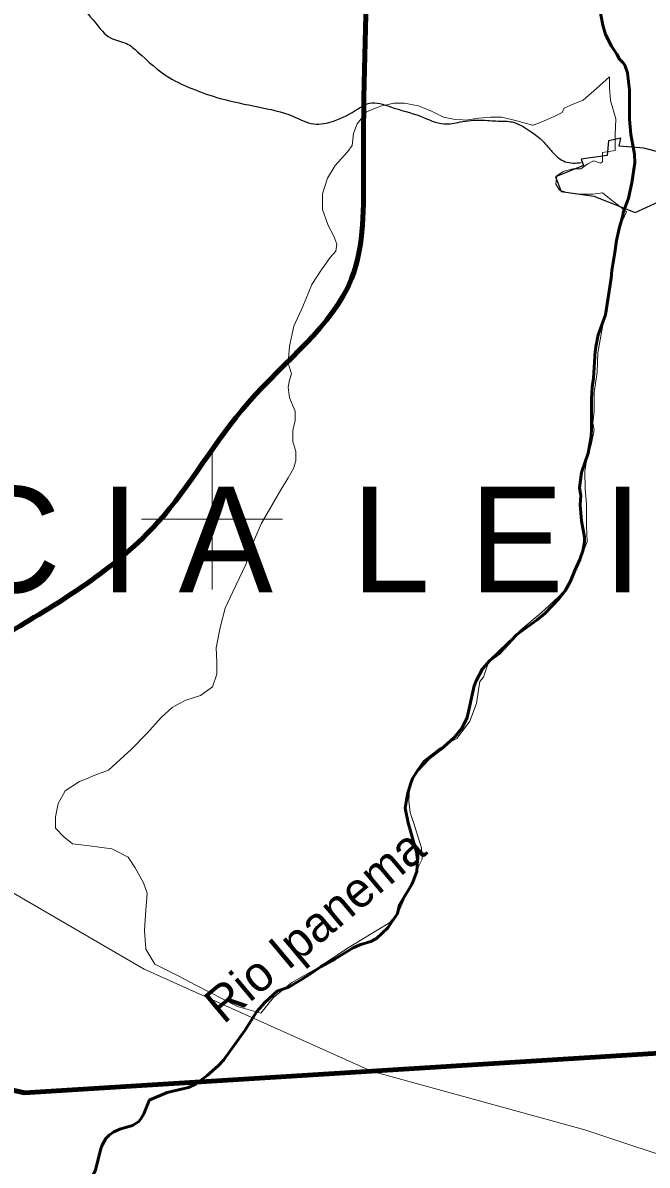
# Model space of a CAD drawing. Extents: x -1643653 to 4543381, y 1624270 to 13878484.
# Drawn here: x 697315 to 706171, y 8915829 to 8932043 of the extents above; entities that cross this region are included whole.
import ezdxf
from ezdxf.enums import TextEntityAlignment as Align

# ---------------------------------------------------------------- set-up
doc = ezdxf.new("R2010")
doc.units = 0
doc.header["$LTSCALE"] = 200
for name, color, linetype, lineweight in [('12', 7, 'Continuous', 25), ('2', 7, 'Continuous', 13), ('21', 7, 'Continuous', 25), ('24', 7, 'Continuous', 25), ('52', 7, 'Continuous', 13), ('57', 7, 'Continuous', 13), ('58', 7, 'Continuous', 13), ('60', 7, 'Continuous', 13), ('9', 7, 'Continuous', 90)]:
    doc.layers.add(name, color=color, linetype=linetype, lineweight=lineweight)
doc.layers.add('42', color=7, linetype='Continuous')
doc.layers.add('49', color=7, linetype='Continuous')

msp = doc.modelspace()

# ---------------------------------------------------------------- linework, layer by layer
at = {"layer": '12'}
msp.add_spline([(697097.5, 8934365.4), (697137.8, 8934298.3), (697070.7, 8934204.4), (696976.8, 8934097.1), (696963.4, 8933962.9), (696950, 8933681.2), (696923.2, 8933466.6), (696990.2, 8933278.7), (697097.5, 8933131.2), (697285.2, 8932889.7), (697486.4, 8932795.8), (697768, 8932648.2), (698036.2, 8932460.4), (698210.5, 8932205.5), (698344.6, 8932044.5), (698559.1, 8931829.8), (698787.1, 8931749.3), (698948, 8931628.6), (699390.5, 8931266.4), (699725.7, 8931105.4), (700114.6, 8930971.2), (700651, 8930850.5), (701147.1, 8930716.3), (701442.1, 8930609), (701723.7, 8930649.2), (702072.3, 8930823.6), (702233.2, 8930904.1), (702528.2, 8930850.5), (702957.3, 8930716.3), (703292.6, 8930609), (703520.5, 8930635.8), (703815.5, 8930662.7), (704056.9, 8930649.2), (704258, 8930635.8), (704499.4, 8930515.1), (704673.7, 8930380.9), (704807.8, 8930233.3), (704915.1, 8930126), (705008.9, 8930072.4), (705236.9, 8930058.9)], degree=3, dxfattribs=at)
at = {"layer": '2'}
for p, q in [((700000, 8924000), (700000, 8926000)), ((699000, 8925000), (701000, 8925000))]:
    msp.add_line(p, q, dxfattribs=at)
at = {"layer": '21'}
msp.add_lwpolyline([(706124.6, 8930262.6), (705772.7, 8930291), (705798.2, 8930406.1), (705622.6, 8930367.7), (705604.9, 8930160.7), (705235.9, 8930107), (705266.5, 8930017.5), (704872.7, 8929859.6), (704949.4, 8929648.4), (705414.2, 8929583), (706002.8, 8929352.6), (706496.2, 8929580.5), (706680.1, 8930116.3)], close=True, dxfattribs=at)
at = {"layer": '24', "lineweight": 53}
for points in [[(705923, 8930675.2), (705922.4, 8931088), (705890.3, 8931333.3), (705852.8, 8931442.3), (705831.3, 8931475.9), (705777.1, 8931528.7), (705743, 8931598.9), (705663.1, 8931713.6), (705581.9, 8931877.1), (705542.5, 8932009.4), (705503.3, 8932209.2), (705508.2, 8932351.5), (705569.4, 8932508), (705640.5, 8932849.9), (705671.7, 8933352.4), (705678, 8933377.8)], [(705981.1, 8930233.2), (705937.6, 8930459), (705923, 8930675.2)], [(705906.7, 8929556.8), (705952.7, 8929774.7), (705995, 8930056.4), (705991.2, 8930180.9), (705981.1, 8930233.2)], [(705714.4, 8928785), (705737.3, 8928951.8), (705774, 8929122.5), (705823.8, 8929288.7), (705837.1, 8929367.7), (705902.7, 8929538.2), (705906.7, 8929556.8)], [(705581.6, 8927900.5), (705661.4, 8928419), (705668.1, 8928525.9), (705714.4, 8928785)], [(705429.5, 8927325.7), (705443, 8927442.9), (705477.8, 8927613.5), (705581.6, 8927900.5)], [(703328.7, 8921805.4), (703443, 8921908.1), (703548.7, 8922036.8), (703617.1, 8922184), (703718.8, 8922634.2), (703746.2, 8922702.2), (703835.8, 8922872.4), (703941.7, 8922992.8), (704066.1, 8923087.4), (704318, 8923358.7), (704612.5, 8923568.7), (704719.2, 8923658.3), (704922.8, 8923872.7), (705008.7, 8923982.7), (705085.3, 8924116.9), (705144.1, 8924270.4), (705217.1, 8924423.9), (705261.2, 8924562.9), (705283, 8924679.2), (705282.9, 8924744.8), (705239.7, 8924977.1), (705221.2, 8925199.9), (705230.3, 8925333.3), (705211.7, 8925444.3), (705241.2, 8925661.6), (705335.2, 8925935.9), (705376.3, 8926171.8), (705383.6, 8926283.7), (705379.5, 8926700.1), (705390.8, 8926871), (705410.9, 8927000.7), (705427.2, 8927305.4), (705429.5, 8927325.7)], [(700933.1, 8918304.1), (701087.7, 8918357.1), (701353.2, 8918514.3), (701545, 8918649.8), (701747.7, 8918756.1), (702001.1, 8918916), (702097.1, 8918956.4), (702250.9, 8919005.3), (702331, 8919046.8), (702493.5, 8919198.3), (702630.7, 8919399.1), (702659.6, 8919524.5), (702838.4, 8919824.3), (702905.9, 8919998.5), (702914.2, 8920160.2), (702900, 8920271.5), (702779.5, 8920686.8), (702738.4, 8920898.1), (702772.1, 8921093.7), (702813.3, 8921239.1), (702844.7, 8921319.1), (702917.3, 8921435.8), (703064, 8921594.2), (703249.3, 8921734.1), (703328.7, 8921805.4)], [(699106, 8916749.2), (699107.9, 8916751.8), (699364.4, 8916858.8), (699663.1, 8916929.4), (699774, 8916985.7), (699929.5, 8917100.9), (700086.2, 8917240.2), (700161.8, 8917318.8), (700161.8, 8917318.8), (700462.7, 8917739.7), (700633.3, 8918009.2), (700747.4, 8918139), (700925.2, 8918301.4), (700933.1, 8918304.1)], [(698310.3, 8915692), (698345.2, 8915759.1), (698414.2, 8916049.1), (698434, 8916103.3), (698493.2, 8916205.4), (698541, 8916255.4), (698604.5, 8916300.2), (698689, 8916338.6), (698872.4, 8916392.4), (698958.8, 8916447.6), (698989, 8916484.6), (699031.1, 8916558.4), (699106, 8916749.2)]]:
    msp.add_lwpolyline(points, dxfattribs=at)
at = {"layer": '24'}
for points in [[(705581.6, 8927900.5), (705661.4, 8928419), (705668.1, 8928525.9), (705714.4, 8928785)], [(705429.5, 8927325.7), (705443, 8927442.9), (705477.8, 8927613.5), (705581.6, 8927900.5)], [(703328.7, 8921805.4), (703443, 8921908.1), (703548.7, 8922036.8), (703617.1, 8922184), (703718.8, 8922634.2), (703746.2, 8922702.2), (703835.8, 8922872.4), (703941.7, 8922992.8), (704066.1, 8923087.4), (704318, 8923358.7), (704612.5, 8923568.7), (704719.2, 8923658.3), (704922.8, 8923872.7), (705008.7, 8923982.7), (705085.3, 8924116.9), (705144.1, 8924270.4), (705217.1, 8924423.9), (705261.2, 8924562.9), (705283, 8924679.2), (705282.9, 8924744.8), (705239.7, 8924977.1), (705221.2, 8925199.9), (705230.3, 8925333.3), (705211.7, 8925444.3), (705241.2, 8925661.6), (705335.2, 8925935.9), (705376.3, 8926171.8), (705383.6, 8926283.7), (705379.5, 8926700.1), (705390.8, 8926871), (705410.9, 8927000.7), (705427.2, 8927305.4), (705429.5, 8927325.7)], [(700933.1, 8918304.1), (701087.7, 8918357.1), (701353.2, 8918514.3), (701545, 8918649.8), (701747.7, 8918756.1), (702001.1, 8918916), (702097.1, 8918956.4), (702250.9, 8919005.3), (702331, 8919046.8), (702493.5, 8919198.3), (702630.7, 8919399.1), (702659.6, 8919524.5), (702838.4, 8919824.3), (702905.9, 8919998.5), (702914.2, 8920160.2), (702900, 8920271.5), (702779.5, 8920686.8), (702738.4, 8920898.1), (702772.1, 8921093.7), (702813.3, 8921239.1), (702844.7, 8921319.1), (702917.3, 8921435.8), (703064, 8921594.2), (703249.3, 8921734.1), (703328.7, 8921805.4)], [(699106, 8916749.2), (699107.9, 8916751.8), (699364.4, 8916858.8), (699663.1, 8916929.4), (699774, 8916985.7), (699929.5, 8917100.9), (700086.2, 8917240.2), (700161.8, 8917318.8), (700161.8, 8917318.8), (700462.7, 8917739.7), (700633.3, 8918009.2), (700747.4, 8918139), (700925.2, 8918301.4), (700933.1, 8918304.1)], [(698310.3, 8915692), (698345.2, 8915759.1), (698414.2, 8916049.1), (698434, 8916103.3), (698493.2, 8916205.4), (698541, 8916255.4), (698604.5, 8916300.2), (698689, 8916338.6), (698872.4, 8916392.4), (698958.8, 8916447.6), (698989, 8916484.6), (699031.1, 8916558.4), (699106, 8916749.2)]]:
    msp.add_lwpolyline(points, dxfattribs=at)
at = {"layer": '52'}
for points in [[(704553.1, 8930592.5), (704645.5, 8930626.1), (704851.5, 8930715.5), (704967.9, 8930769.2), (704994.7, 8930831.8), (705129, 8930894.4), (705263.3, 8930948), (705451.4, 8931109), (705639.4, 8931278.9), (705635.1, 8931118.9), (705653, 8930940.1), (705724.6, 8930680.7), (705715.7, 8930448.2), (705715.7, 8930233.6), (705536.2, 8930202.8), (705536.2, 8930068.6), (705509.3, 8930050.7), (705410.9, 8930086.5), (705330.3, 8930041.8), (705231.8, 8929970.3), (705115.4, 8929970.3), (704981.1, 8929934.5), (704891.5, 8929871.9), (704873.6, 8929755.6)], [(704553.1, 8930592.5), (704645.5, 8930626.1), (704851.5, 8930715.5), (704967.9, 8930769.2), (704994.7, 8930831.8), (705129, 8930894.4), (705263.3, 8930948), (705451.4, 8931109), (705639.4, 8931278.9), (705635.1, 8931118.9), (705653, 8930940.1), (705724.6, 8930680.7), (705715.7, 8930448.2), (705715.7, 8930233.6), (705536.2, 8930202.8), (705536.2, 8930068.6), (705509.3, 8930050.7), (705410.9, 8930086.5), (705330.3, 8930041.8), (705231.8, 8929970.3), (705115.4, 8929970.3), (704981.1, 8929934.5), (704891.5, 8929871.9), (704873.6, 8929755.6)], [(704873.6, 8929755.6), (704891.5, 8929871.9), (704981.1, 8929934.5), (705115.4, 8929970.3), (705231.8, 8929970.3), (705330.3, 8930041.8), (705410.9, 8930086.5), (705509.3, 8930050.7), (705536.2, 8930068.6), (705536.2, 8930202.8), (705715.7, 8930233.6), (705715.7, 8930448.2), (705724.6, 8930680.7), (705653, 8930940.1), (705635.1, 8931118.9), (705639.4, 8931278.9), (705451.4, 8931109), (705263.3, 8930948), (705129, 8930894.4), (704994.7, 8930831.8), (704967.9, 8930769.2), (704851.5, 8930715.5), (704645.5, 8930626.1), (704553.1, 8930592.5)], [(702167.3, 8930746.7), (702192.2, 8930778.1), (702389.1, 8930858.6), (702577.2, 8930903.3), (702729.4, 8930903.3), (702926.4, 8930867.6), (703123.3, 8930787.1), (703284.5, 8930706.6), (703445.7, 8930670.8), (703553.4, 8930664.5)], [(702167.3, 8930746.7), (702192.2, 8930778.1), (702389.1, 8930858.6), (702577.2, 8930903.3), (702729.4, 8930903.3), (702926.4, 8930867.6), (703123.3, 8930787.1), (703284.5, 8930706.6), (703445.7, 8930670.8), (703553.4, 8930664.5)], [(703553.4, 8930664.5), (703445.7, 8930670.8), (703284.5, 8930706.6), (703123.3, 8930787.1), (702926.4, 8930867.6), (702729.4, 8930903.3), (702577.2, 8930903.3), (702389.1, 8930858.6), (702192.2, 8930778.1), (702167.3, 8930746.7)], [(701561.1, 8928552.9), (701672.8, 8928712.3), (701753.4, 8928801.7), (701771.3, 8928900.1), (701726.6, 8929016.3), (701646, 8929168.4), (701565.4, 8929391.9), (701565.4, 8929615.5), (701637, 8929839.1), (701744.5, 8930018), (701925.4, 8930217.4), (701986.2, 8930304.1), (702004.1, 8930474.1), (702057.8, 8930608.2), (702167.3, 8930746.7)], [(701561.1, 8928552.9), (701672.8, 8928712.3), (701753.4, 8928801.7), (701771.3, 8928900.1), (701726.6, 8929016.3), (701646, 8929168.4), (701565.4, 8929391.9), (701565.4, 8929615.5), (701637, 8929839.1), (701744.5, 8930018), (701925.4, 8930217.4), (701986.2, 8930304.1), (702004.1, 8930474.1), (702057.8, 8930608.2), (702167.3, 8930746.7)], [(702167.3, 8930746.7), (702057.8, 8930608.2), (702004.1, 8930474.1), (701986.2, 8930304.1), (701925.4, 8930217.4), (701744.5, 8930018), (701637, 8929839.1), (701565.4, 8929615.5), (701565.4, 8929391.9), (701646, 8929168.4), (701726.6, 8929016.3), (701771.3, 8928900.1), (701753.4, 8928801.7), (701672.8, 8928712.3), (701561.1, 8928552.9)], [(703553.4, 8930664.5), (703597.9, 8930661.9), (703777, 8930688.7), (703947.1, 8930706.6), (704108.3, 8930706.6), (704323.2, 8930652.9)], [(703553.4, 8930664.5), (703597.9, 8930661.9), (703777, 8930688.7), (703947.1, 8930706.6), (704108.3, 8930706.6), (704323.2, 8930652.9)], [(704323.2, 8930652.9), (704108.3, 8930706.6), (703947.1, 8930706.6), (703777, 8930688.7), (703597.9, 8930661.9), (703553.4, 8930664.5)], [(704323.2, 8930652.9), (704547, 8930590.3), (704553.1, 8930592.5)], [(704323.2, 8930652.9), (704547, 8930590.3), (704553.1, 8930592.5)], [(704553.1, 8930592.5), (704547, 8930590.3), (704323.2, 8930652.9)], [(704873.6, 8929755.6), (704927.3, 8929666.2), (705052.7, 8929630.4), (705222.8, 8929612.5), (705401.9, 8929612.5), (705536.2, 8929630.4), (705637.2, 8929550.8), (705759.7, 8929454.2), (705876.5, 8929362.1), (705795.9, 8929183.3), (705742.2, 8928932.9), (705688.4, 8928646.7), (705643.7, 8928342.6), (705598.9, 8928065.4), (705527, 8927674.5), (705473.2, 8927361.5), (705464.3, 8927084.2), (705419.5, 8926798.1), (705419.5, 8926529.8), (705401.6, 8926359.8), (705419.5, 8926261.5), (705374.7, 8926055.8), (705321, 8925868), (705312.9, 8925825.5)], [(704873.6, 8929755.6), (704927.3, 8929666.2), (705052.7, 8929630.4), (705222.8, 8929612.5), (705401.9, 8929612.5), (705536.2, 8929630.4), (705637.2, 8929550.8), (705759.7, 8929454.2), (705876.5, 8929362.1), (705795.9, 8929183.3), (705742.2, 8928932.9), (705688.4, 8928646.7), (705643.7, 8928342.6), (705598.9, 8928065.4), (705527, 8927674.5), (705473.2, 8927361.5), (705464.3, 8927084.2), (705419.5, 8926798.1), (705419.5, 8926529.8), (705401.6, 8926359.8), (705419.5, 8926261.5), (705374.7, 8926055.8), (705321, 8925868), (705312.9, 8925825.5)], [(705637.2, 8929550.8), (705536.2, 8929630.4), (705401.9, 8929612.5), (705222.8, 8929612.5), (705052.7, 8929630.4), (704927.3, 8929666.2), (704873.6, 8929755.6)], [(705276.5, 8924574.1), (705321, 8924678.6), (705312.1, 8924902.1), (705312.1, 8925215.1), (705294.2, 8925429.8), (705285.2, 8925680.2), (705312.9, 8925825.5), (705321, 8925868), (705374.7, 8926055.8), (705419.5, 8926261.5), (705401.6, 8926359.8), (705419.5, 8926529.8), (705419.5, 8926798.1), (705464.3, 8927084.2), (705473.2, 8927361.5), (705527, 8927674.5), (705598.9, 8928065.4), (705643.7, 8928342.6), (705688.4, 8928646.7), (705742.2, 8928932.9), (705795.9, 8929183.3), (705876.5, 8929362.1), (705759.7, 8929454.2), (705637.2, 8929550.8)], [(701561.1, 8928552.9), (701547.5, 8928533.4), (701413.2, 8928327.7), (701286.5, 8928016.8), (701161.1, 8927739.6), (701098.4, 8927453.4), (701080.5, 8927211.9), (701125.3, 8927059.9), (701098.4, 8926970.5), (701080.5, 8926872.1), (701098.4, 8926720.1), (701179, 8926532.3), (701179, 8926398.1), (701143.2, 8926255), (701143.2, 8926103), (701188, 8925959.9), (701188, 8925825.8), (701152.2, 8925718.4), (701080.5, 8925584.3), (701050.8, 8925537.3), (700973.1, 8925414.4), (700694.8, 8924934.2), (700551.5, 8924603.3), (700479.9, 8924352.9), (700336.6, 8924057.7), (700292.8, 8923965), (700184.4, 8923735.8), (700112.8, 8923458.6), (700059.1, 8923172.4), (700068, 8922966.7), (700067.3, 8922798.3), (700004.7, 8922619.4), (699834.5, 8922494.2), (699628.6, 8922431.6), (699519.3, 8922372.1), (699431.6, 8922324.3), (699279.4, 8922181.2), (699073.4, 8921957.7), (698858.6, 8921734.1), (698639.4, 8921533.7)], [(701050.8, 8925537.3), (701080.5, 8925584.3), (701152.2, 8925718.4), (701188, 8925825.8), (701188, 8925959.9), (701143.2, 8926103), (701143.2, 8926255), (701179, 8926398.1), (701179, 8926532.3), (701098.4, 8926720.1), (701080.5, 8926872.1), (701098.4, 8926970.5), (701125.3, 8927059.9), (701080.5, 8927211.9), (701098.4, 8927453.4), (701161.1, 8927739.6), (701286.5, 8928016.8), (701413.2, 8928327.7), (701547.5, 8928533.4), (701561.1, 8928552.9)], [(701050.8, 8925537.3), (701080.5, 8925584.3), (701152.2, 8925718.4), (701188, 8925825.8), (701188, 8925959.9), (701143.2, 8926103), (701143.2, 8926255), (701179, 8926398.1), (701179, 8926532.3), (701098.4, 8926720.1), (701080.5, 8926872.1), (701098.4, 8926970.5), (701125.3, 8927059.9), (701080.5, 8927211.9), (701098.4, 8927453.4), (701161.1, 8927739.6), (701286.5, 8928016.8), (701413.2, 8928327.7), (701547.5, 8928533.4), (701561.1, 8928552.9)], [(705312.9, 8925825.5), (705285.2, 8925680.2), (705294.2, 8925429.8), (705312.1, 8925215.1), (705312.1, 8924902.1), (705321, 8924678.6), (705276.5, 8924574.1), (705276.5, 8924574.1), (705229.7, 8924464.4), (705068.5, 8924061.9), (704907.3, 8923892), (704665.6, 8923668.4), (704379, 8923427), (704065.7, 8923131.9), (703931.3, 8922997.7), (703904.5, 8922926.2), (703850.8, 8922756.3), (703797, 8922693.7), (703779.1, 8922577.4), (703752.3, 8922380.7), (703653.8, 8922130.2), (703474.7, 8921888.8), (703231.4, 8921748.3), (702998.6, 8921569.4), (702882.2, 8921399.5), (702801.7, 8921211.7), (702792.7, 8920997.1), (702810.6, 8920836.1), (702864.3, 8920666.2), (702971.8, 8920335.3), (702980.7, 8920174.3), (702918.1, 8920049.1), (702783.7, 8919745), (702649.4, 8919432), (702515.1, 8919271.1), (702339.9, 8919165.6), (701928, 8918915.2), (701498.2, 8918629), (701131.1, 8918423.3), (700871.4, 8918208.7)], [(705312.9, 8925825.5), (705285.2, 8925680.2), (705294.2, 8925429.8), (705312.1, 8925215.1), (705312.1, 8924902.1), (705321, 8924678.6), (705276.5, 8924574.1), (705276.5, 8924574.1), (705229.7, 8924464.4), (705068.5, 8924061.9), (704907.3, 8923892), (704665.6, 8923668.4), (704379, 8923427), (704065.7, 8923131.9), (703931.3, 8922997.7), (703904.5, 8922926.2), (703850.8, 8922756.3), (703797, 8922693.7), (703779.1, 8922577.4), (703752.3, 8922380.7), (703653.8, 8922130.2), (703474.7, 8921888.8), (703231.4, 8921748.3), (702998.6, 8921569.4), (702882.2, 8921399.5), (702801.7, 8921211.7), (702792.7, 8920997.1), (702810.6, 8920836.1), (702864.3, 8920666.2), (702971.8, 8920335.3), (702980.7, 8920174.3), (702918.1, 8920049.1), (702783.7, 8919745), (702649.4, 8919432), (702515.1, 8919271.1), (702339.9, 8919165.6), (701928, 8918915.2), (701498.2, 8918629), (701131.1, 8918423.3), (700871.4, 8918208.7)], [(700112.8, 8923458.6), (700184.4, 8923735.8), (700292.8, 8923965), (700336.6, 8924057.7), (700479.9, 8924352.9), (700551.5, 8924603.3), (700694.8, 8924934.2), (700973.1, 8925414.4), (701050.8, 8925537.3)], [(700112.8, 8923458.6), (700184.4, 8923735.8), (700292.8, 8923965), (700336.6, 8924057.7), (700479.9, 8924352.9), (700551.5, 8924603.3), (700694.8, 8924934.2), (700973.1, 8925414.4), (701050.8, 8925537.3)], [(702810.6, 8920836.1), (702792.7, 8920997.1), (702801.7, 8921211.7), (702882.2, 8921399.5), (702998.6, 8921569.4), (703231.4, 8921748.3), (703474.7, 8921888.8), (703653.8, 8922130.2), (703752.3, 8922380.7), (703779.1, 8922577.4), (703797, 8922693.7), (703850.8, 8922756.3), (703904.5, 8922926.2), (703931.3, 8922997.7), (704065.7, 8923131.9), (704379, 8923427), (704665.6, 8923668.4), (704907.3, 8923892), (705068.5, 8924061.9), (705229.7, 8924464.4), (705276.5, 8924574.1), (705276.5, 8924574.1)], [(700871.4, 8918208.7), (700692.3, 8917985.1), (700361.1, 8918083.5), (699769.2, 8918382), (699528.3, 8918512.7), (699185.6, 8918680.8), (699060.2, 8918895.5), (699042.3, 8919163.8), (699060.2, 8919449.9), (699078.2, 8919691.4), (699024.4, 8919834.5), (698908, 8920049.1), (698809.5, 8920201.2), (698633, 8920289.3), (698576.7, 8920317.4), (698254.4, 8920362.1), (698021.6, 8920388.9), (697896.2, 8920487.3), (697779.8, 8920612.5), (697779.8, 8920773.5), (697815.7, 8920961.3), (697914.2, 8921140.2), (698120.1, 8921274.3), (698217.8, 8921315), (698217.8, 8921315), (698335, 8921363.7), (698532, 8921435.3), (698639.4, 8921533.7), (698858.6, 8921734.1), (699073.4, 8921957.7), (699279.4, 8922181.2), (699431.6, 8922324.3), (699519.3, 8922372.1), (699628.6, 8922431.6), (699834.5, 8922494.2), (700004.7, 8922619.4), (700067.3, 8922798.3), (700068, 8922966.7), (700059.1, 8923172.4), (700112.8, 8923458.6)], [(700871.4, 8918208.7), (700692.3, 8917985.1), (700361.1, 8918083.5), (699769.2, 8918382), (699528.3, 8918512.7), (699185.6, 8918680.8), (699060.2, 8918895.5), (699042.3, 8919163.8), (699060.2, 8919449.9), (699078.2, 8919691.4), (699024.4, 8919834.5), (698908, 8920049.1), (698809.5, 8920201.2), (698633, 8920289.3), (698576.7, 8920317.4), (698254.4, 8920362.1), (698021.6, 8920388.9), (697896.2, 8920487.3), (697779.8, 8920612.5), (697779.8, 8920773.5), (697815.7, 8920961.3), (697914.2, 8921140.2), (698120.1, 8921274.3), (698217.8, 8921315), (698217.8, 8921315), (698335, 8921363.7), (698532, 8921435.3), (698639.4, 8921533.7), (698858.6, 8921734.1), (699073.4, 8921957.7), (699279.4, 8922181.2), (699431.6, 8922324.3), (699519.3, 8922372.1), (699628.6, 8922431.6), (699834.5, 8922494.2), (700004.7, 8922619.4), (700067.3, 8922798.3), (700068, 8922966.7), (700059.1, 8923172.4), (700112.8, 8923458.6)], [(698639.4, 8921533.7), (698532, 8921435.3), (698335, 8921363.7), (698217.8, 8921315), (698217.8, 8921315), (698120.1, 8921274.3), (697914.2, 8921140.2), (697815.7, 8920961.3), (697779.8, 8920773.5), (697779.8, 8920612.5), (697896.2, 8920487.3), (698021.6, 8920388.9), (698254.4, 8920362.1), (698576.7, 8920317.4), (698633, 8920289.3), (698809.5, 8920201.2), (698908, 8920049.1), (699024.4, 8919834.5), (699078.2, 8919691.4), (699060.2, 8919449.9), (699042.3, 8919163.8), (699060.2, 8918895.5), (699185.6, 8918680.8), (699528.3, 8918512.7), (699769.2, 8918382), (700361.1, 8918083.5), (700692.3, 8917985.1), (700871.4, 8918208.7), (701131.1, 8918423.3), (701498.2, 8918629), (701928, 8918915.2), (702339.9, 8919165.6), (702515.1, 8919271.1), (702649.4, 8919432), (702783.7, 8919745), (702918.1, 8920049.1), (702980.7, 8920174.3), (702971.8, 8920335.3), (702864.3, 8920666.2), (702810.6, 8920836.1)]]:
    msp.add_lwpolyline(points, dxfattribs=at)
at = {"layer": '57'}
for points in [[(689144, 8929202.5), (689669.2, 8928966.4), (689587, 8928308.8), (689587, 8927486.9), (690079.9, 8927240.3), (690244.2, 8926336.2), (690041, 8925616.5), (691577.3, 8925190.3), (692490.7, 8922452), (693614.1, 8922073.4), (696284, 8920209.5), (699037.6, 8918613.1), (702263.2, 8917164.2), (705288.9, 8916332.9), (706839.2, 8915815.2), (708400.1, 8915239.8), (709632.4, 8914171.3), (710536.1, 8912363), (711686.2, 8911212.3), (712836.4, 8910225.9), (714150.8, 8909075.2), (715793.9, 8908335.5)], [(715793.9, 8908335.5), (714150.8, 8909075.2), (712836.4, 8910225.9), (711686.2, 8911212.3), (710536.1, 8912363), (709632.4, 8914171.3), (708400.1, 8915239.8), (706839.2, 8915815.2), (705288.9, 8916332.9), (702263.2, 8917164.2), (699037.6, 8918613.1), (696284, 8920209.5), (693614.1, 8922073.4), (692490.7, 8922452), (691577.3, 8925190.3), (690041, 8925616.5), (690244.2, 8926336.2), (690079.9, 8927240.3), (689587, 8927486.9), (689587, 8928308.8), (689669.2, 8928966.4), (689144, 8929202.5)]]:
    msp.add_lwpolyline(points, dxfattribs=at)
at = {"layer": '58'}
msp.add_lwpolyline([(689144, 8929202.5), (689669.2, 8928966.4), (689587, 8928308.8), (689627.4, 8927720.4), (689993.2, 8927106.3), (690118.7, 8926721.2), (690041, 8925616.5), (691751.9, 8925025.5), (691997.1, 8924315.7), (691944.4, 8923370.1), (692490.7, 8922452), (693614.1, 8922073.4), (696284, 8920209.5), (699037.6, 8918613.1), (702263.2, 8917164.2), (705288.9, 8916332.9), (706839.2, 8915815.2), (708400.1, 8915239.8), (709632.4, 8914171.3), (710536.1, 8912363), (711686.2, 8911212.3), (712836.4, 8910225.9), (714150.8, 8909075.2), (715793.9, 8908335.5)], dxfattribs=at)
at = {"layer": '60', "lineweight": 25}
msp.add_spline([(814781, 9009175.5), (814787.2, 9009173.4), (814796.9, 9009173.4), (814799.4, 9009172.4), (814805.1, 9009174.5), (814805.6, 9009176.5), (814811.7, 9009179.5), (814811.7, 9009179.5), (814801.5, 9009181), (814790.7, 9009181.5), (814784.1, 9009183.1), (814777.4, 9009185.1), (814778.4, 9009175.5)], degree=3, dxfattribs=at)
at = {"layer": '9'}
msp.add_line((702263.2, 8917164.2), (717332.2, 8918103.3), dxfattribs=at)
msp.add_lwpolyline([(688404.9, 8918868.1), (697336.5, 8916857.2), (702263.2, 8917164.2)], dxfattribs=at)
msp.add_spline([(702208.9, 8933124.7), (702148.3, 8929984.4), (701978.2, 8928413.1), (700513.8, 8926655.1), (699226.8, 8924948.9), (697202.3, 8923439.9), (695555.4, 8922617.4), (694693, 8922383.1), (693220.9, 8922169.7), (692314.9, 8922520)], degree=3, dxfattribs=at)

# ---------------------------------------------------------------- texts
at = {"layer": '42'}
msp.add_text('B A C I A  L E I T E I R A', height=1500, dxfattribs=at).set_placement((703704.8, 8923960), align=Align.CENTER)
at = {"layer": '49'}
msp.add_text('Rio Ipanema', height=500, rotation=39.92, dxfattribs=at).set_placement((701615.3, 8919036.7), align=Align.CENTER)

doc.saveas('drawing.dxf')
